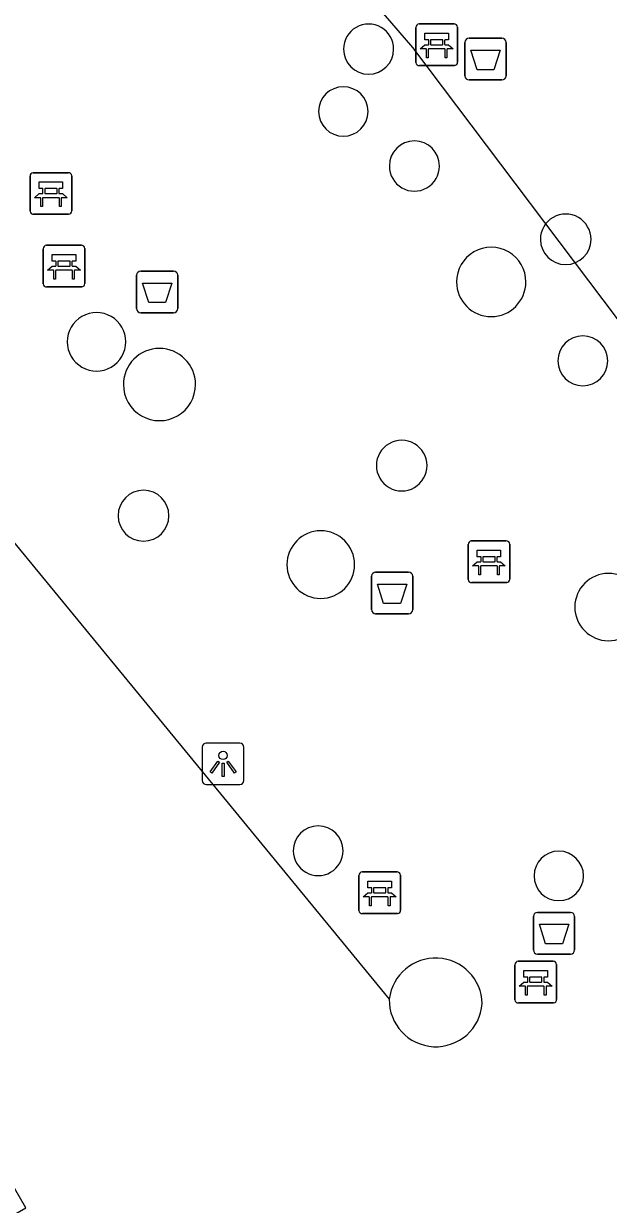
# Model space of a CAD drawing. Extents: x 155018 to 156648, y 383980 to 385733.
# Drawn here: x 155950.58 to 155964.63, y 384992.57 to 385020.95 of the extents above; entities that cross this region are included whole.
import ezdxf

# ---------------------------------------------------------------- set-up
doc = ezdxf.new("R2010")
doc.units = 0
for name, color, linetype in [('IMGEO_Afvalbak', 7, 'Continuous'), ('IMGEO_Bank', 7, 'Continuous'), ('IMGEO_Lichtpunt', 7, 'Continuous'), ('IMGEO_Lijnafwatering', 7, 'Continuous'), ('IMGEO_Pand_overbouw', 7, 'Continuous'), ('IMGEO_Voetpad_gesloten', 7, 'Continuous')]:
    doc.layers.add(name, color=color, linetype=linetype)

msp = doc.modelspace()

# ---------------------------------------------------------------- linework, layer by layer
at = {"layer": 'IMGEO_Afvalbak'}
for p, q in [((155961.285, 385020.594), (155962.075, 385020.594)), ((155962.075, 385020.594), (155961.285, 385020.594)), ((155961.185, 385019.694), (155961.185, 385020.494)), ((155961.185, 385020.494), (155961.185, 385019.694)), ((155962.175, 385020.494), (155962.175, 385019.694)), ((155962.175, 385019.694), (155962.175, 385020.494)), ((155962.075, 385019.594), (155961.285, 385019.594)), ((155961.285, 385019.594), (155962.075, 385019.594)), ((155953.391, 385015), (155954.181, 385015)), ((155954.181, 385015), (155953.391, 385015)), ((155953.291, 385014.1), (155953.291, 385014.9)), ((155953.291, 385014.9), (155953.291, 385014.1)), ((155954.281, 385014.9), (155954.281, 385014.1)), ((155954.281, 385014.1), (155954.281, 385014.9)), ((155954.181, 385014), (155953.391, 385014)), ((155953.391, 385014), (155954.181, 385014)), ((155958.939, 385006.867), (155958.939, 385007.667)), ((155958.939, 385007.667), (155958.939, 385006.867)), ((155959.039, 385007.767), (155959.829, 385007.767)), ((155959.829, 385007.767), (155959.039, 385007.767)), ((155959.929, 385007.667), (155959.929, 385006.867)), ((155959.929, 385006.867), (155959.929, 385007.667)), ((155959.829, 385006.767), (155959.039, 385006.767)), ((155959.039, 385006.767), (155959.829, 385006.767)), ((155962.832, 384998.69), (155962.832, 384999.49)), ((155962.832, 384999.49), (155962.832, 384998.69)), ((155962.932, 384999.59), (155963.722, 384999.59)), ((155963.722, 384999.59), (155962.932, 384999.59)), ((155963.822, 384999.49), (155963.822, 384998.69)), ((155963.822, 384998.69), (155963.822, 384999.49)), ((155963.722, 384998.59), (155962.932, 384998.59)), ((155962.932, 384998.59), (155963.722, 384998.59))]:
    msp.add_line(p, q, dxfattribs=at)
for points in [[(155961.328, 385020.308), (155962.032, 385020.308), (155961.883, 385019.838), (155961.477, 385019.838), (155961.328, 385020.308)], [(155953.434, 385014.714), (155954.138, 385014.714), (155953.989, 385014.244), (155953.583, 385014.244), (155953.434, 385014.714)], [(155959.082, 385007.481), (155959.786, 385007.481), (155959.637, 385007.011), (155959.231, 385007.011), (155959.082, 385007.481)], [(155962.975, 384999.304), (155963.679, 384999.304), (155963.53, 384998.834), (155963.124, 384998.834), (155962.975, 384999.304)]]:
    msp.add_lwpolyline(points, dxfattribs=at)
for centre, start, end in [((155961.285, 385020.494), 90, 180), ((155961.285, 385020.494), 90, 180), ((155962.075, 385020.494), 0, 90), ((155962.075, 385020.494), 360, 90), ((155961.285, 385019.694), 180, 270), ((155961.285, 385019.694), 180, 270), ((155962.075, 385019.694), 270, 0), ((155962.075, 385019.694), 270, 0), ((155953.391, 385014.9), 90, 180), ((155953.391, 385014.9), 90, 180), ((155954.181, 385014.9), 0, 90), ((155954.181, 385014.9), 360, 90), ((155953.391, 385014.1), 180, 270), ((155953.391, 385014.1), 180, 270), ((155954.181, 385014.1), 270, 0), ((155954.181, 385014.1), 270, 0), ((155959.039, 385007.667), 90, 180), ((155959.039, 385007.667), 90, 180), ((155959.829, 385007.667), 0, 90), ((155959.829, 385007.667), 360, 90), ((155959.039, 385006.867), 180, 270), ((155959.039, 385006.867), 180, 270), ((155959.829, 385006.867), 270, 0), ((155959.829, 385006.867), 270, 0), ((155962.932, 384999.49), 90, 180), ((155962.932, 384999.49), 90, 180), ((155963.722, 384999.49), 0, 90), ((155963.722, 384999.49), 360, 90), ((155962.932, 384998.69), 180, 270), ((155962.932, 384998.69), 180, 270), ((155963.722, 384998.69), 270, 0), ((155963.722, 384998.69), 270, 0)]:
    msp.add_arc(centre, 0.1, start, end, dxfattribs=at)
at = {"layer": 'IMGEO_Bank'}
for p, q in [((155960.082, 385020.94), (155960.923, 385020.94)), ((155960.923, 385020.94), (155960.082, 385020.94)), ((155960.007, 385020.015), (155960.007, 385020.856)), ((155960.007, 385020.856), (155960.007, 385020.015)), ((155961.007, 385020.865), (155961.007, 385020.024)), ((155961.007, 385020.024), (155961.007, 385020.865)), ((155960.704, 385020.338), (155960.311, 385020.338)), ((155960.316, 385020.446), (155960.316, 385020.552)), ((155960.36, 385020.552), (155960.36, 385020.446)), ((155960.648, 385020.558), (155960.366, 385020.558)), ((155960.366, 385020.44), (155960.648, 385020.44)), ((155960.654, 385020.446), (155960.654, 385020.552)), ((155960.698, 385020.552), (155960.698, 385020.446)), ((155960.932, 385019.94), (155960.091, 385019.94)), ((155960.091, 385019.94), (155960.932, 385019.94)), ((155950.733, 385016.44), (155950.733, 385017.281)), ((155950.733, 385017.281), (155950.733, 385016.44)), ((155950.808, 385017.365), (155951.649, 385017.365)), ((155951.649, 385017.365), (155950.808, 385017.365)), ((155951.733, 385017.29), (155951.733, 385016.449)), ((155951.733, 385016.449), (155951.733, 385017.29)), ((155951.042, 385016.871), (155951.042, 385016.977)), ((155951.086, 385016.977), (155951.086, 385016.871)), ((155951.374, 385016.983), (155951.092, 385016.983)), ((155951.38, 385016.871), (155951.38, 385016.977)), ((155951.424, 385016.977), (155951.424, 385016.871)), ((155951.43, 385016.763), (155951.037, 385016.763)), ((155951.092, 385016.865), (155951.374, 385016.865)), ((155951.658, 385016.365), (155950.817, 385016.365)), ((155950.817, 385016.365), (155951.658, 385016.365)), ((155951.048, 385014.696), (155951.048, 385015.537)), ((155951.048, 385015.537), (155951.048, 385014.696)), ((155951.123, 385015.621), (155951.964, 385015.621)), ((155951.964, 385015.621), (155951.123, 385015.621)), ((155952.048, 385015.546), (155952.048, 385014.705)), ((155952.048, 385014.705), (155952.048, 385015.546)), ((155951.357, 385015.127), (155951.357, 385015.233)), ((155951.401, 385015.233), (155951.401, 385015.127)), ((155951.689, 385015.239), (155951.407, 385015.239)), ((155951.695, 385015.127), (155951.695, 385015.233)), ((155951.739, 385015.233), (155951.739, 385015.127)), ((155951.745, 385015.019), (155951.352, 385015.019)), ((155951.407, 385015.121), (155951.689, 385015.121)), ((155951.973, 385014.621), (155951.132, 385014.621)), ((155951.132, 385014.621), (155951.973, 385014.621)), ((155961.264, 385007.591), (155961.264, 385008.432)), ((155961.264, 385008.432), (155961.264, 385007.591)), ((155961.339, 385008.516), (155962.18, 385008.516)), ((155962.18, 385008.516), (155961.339, 385008.516)), ((155962.264, 385008.441), (155962.264, 385007.6)), ((155962.264, 385007.6), (155962.264, 385008.441)), ((155961.573, 385008.022), (155961.573, 385008.128)), ((155961.617, 385008.128), (155961.617, 385008.022)), ((155961.905, 385008.134), (155961.623, 385008.134)), ((155961.911, 385008.022), (155961.911, 385008.128)), ((155961.955, 385008.128), (155961.955, 385008.022)), ((155961.961, 385007.914), (155961.568, 385007.914)), ((155961.623, 385008.016), (155961.905, 385008.016)), ((155962.189, 385007.516), (155961.348, 385007.516)), ((155961.348, 385007.516), (155962.189, 385007.516)), ((155958.637, 384999.637), (155958.637, 385000.478)), ((155958.637, 385000.478), (155958.637, 384999.637)), ((155958.712, 385000.562), (155959.553, 385000.562)), ((155959.553, 385000.562), (155958.712, 385000.562)), ((155959.637, 385000.487), (155959.637, 384999.646)), ((155959.637, 384999.646), (155959.637, 385000.487)), ((155958.946, 385000.068), (155958.946, 385000.174)), ((155958.99, 385000.174), (155958.99, 385000.068)), ((155959.278, 385000.18), (155958.996, 385000.18)), ((155959.284, 385000.068), (155959.284, 385000.174)), ((155959.328, 385000.174), (155959.328, 385000.068)), ((155959.334, 384999.96), (155958.941, 384999.96)), ((155958.996, 385000.062), (155959.278, 385000.062)), ((155959.562, 384999.562), (155958.721, 384999.562)), ((155958.721, 384999.562), (155959.562, 384999.562)), ((155962.388, 384997.491), (155962.388, 384998.332)), ((155962.388, 384998.332), (155962.388, 384997.491)), ((155962.463, 384998.416), (155963.304, 384998.416)), ((155963.304, 384998.416), (155962.463, 384998.416)), ((155963.388, 384998.341), (155963.388, 384997.5)), ((155963.388, 384997.5), (155963.388, 384998.341)), ((155962.697, 384997.922), (155962.697, 384998.028)), ((155962.741, 384998.028), (155962.741, 384997.922)), ((155963.029, 384998.034), (155962.747, 384998.034)), ((155962.747, 384997.916), (155963.029, 384997.916)), ((155963.035, 384997.922), (155963.035, 384998.028)), ((155963.079, 384998.028), (155963.079, 384997.922)), ((155963.085, 384997.814), (155962.692, 384997.814)), ((155963.313, 384997.416), (155962.472, 384997.416)), ((155962.472, 384997.416), (155963.313, 384997.416))]:
    msp.add_line(p, q, dxfattribs=at)
for points in [[(155960.31, 385020.558), (155960.224, 385020.558), (155960.224, 385020.719), (155960.787, 385020.719), (155960.787, 385020.558), (155960.704, 385020.558)], [(155960.254, 385020.338), (155960.112, 385020.338), (155960.224, 385020.44), (155960.31, 385020.44)], [(155960.304, 385020.331), (155960.304, 385020.124), (155960.261, 385020.124), (155960.261, 385020.331)], [(155960.704, 385020.44), (155960.787, 385020.44), (155960.899, 385020.338), (155960.76, 385020.338)], [(155960.754, 385020.331), (155960.754, 385020.124), (155960.71, 385020.124), (155960.71, 385020.331)], [(155951.036, 385016.983), (155950.95, 385016.983), (155950.95, 385017.144), (155951.513, 385017.144), (155951.513, 385016.983), (155951.43, 385016.983)], [(155950.98, 385016.763), (155950.838, 385016.763), (155950.95, 385016.865), (155951.036, 385016.865)], [(155951.03, 385016.756), (155951.03, 385016.549), (155950.987, 385016.549), (155950.987, 385016.756)], [(155951.43, 385016.865), (155951.513, 385016.865), (155951.625, 385016.763), (155951.486, 385016.763)], [(155951.48, 385016.756), (155951.48, 385016.549), (155951.436, 385016.549), (155951.436, 385016.756)], [(155951.351, 385015.239), (155951.265, 385015.239), (155951.265, 385015.4), (155951.828, 385015.4), (155951.828, 385015.239), (155951.745, 385015.239)], [(155951.295, 385015.019), (155951.153, 385015.019), (155951.265, 385015.121), (155951.351, 385015.121)], [(155951.345, 385015.012), (155951.345, 385014.805), (155951.302, 385014.805), (155951.302, 385015.012)], [(155951.745, 385015.121), (155951.828, 385015.121), (155951.94, 385015.019), (155951.801, 385015.019)], [(155951.795, 385015.012), (155951.795, 385014.805), (155951.751, 385014.805), (155951.751, 385015.012)], [(155961.567, 385008.134), (155961.481, 385008.134), (155961.481, 385008.295), (155962.044, 385008.295), (155962.044, 385008.134), (155961.961, 385008.134)], [(155961.511, 385007.914), (155961.369, 385007.914), (155961.481, 385008.016), (155961.567, 385008.016)], [(155961.561, 385007.907), (155961.561, 385007.7), (155961.518, 385007.7), (155961.518, 385007.907)], [(155961.961, 385008.016), (155962.044, 385008.016), (155962.156, 385007.914), (155962.017, 385007.914)], [(155962.011, 385007.907), (155962.011, 385007.7), (155961.967, 385007.7), (155961.967, 385007.907)], [(155958.94, 385000.18), (155958.854, 385000.18), (155958.854, 385000.341), (155959.417, 385000.341), (155959.417, 385000.18), (155959.334, 385000.18)], [(155958.884, 384999.96), (155958.742, 384999.96), (155958.854, 385000.062), (155958.94, 385000.062)], [(155958.934, 384999.953), (155958.934, 384999.746), (155958.891, 384999.746), (155958.891, 384999.953)], [(155959.334, 385000.062), (155959.417, 385000.062), (155959.529, 384999.96), (155959.39, 384999.96)], [(155959.384, 384999.953), (155959.384, 384999.746), (155959.34, 384999.746), (155959.34, 384999.953)], [(155962.691, 384998.034), (155962.605, 384998.034), (155962.605, 384998.195), (155963.168, 384998.195), (155963.168, 384998.034), (155963.085, 384998.034)], [(155962.635, 384997.814), (155962.493, 384997.814), (155962.605, 384997.916), (155962.691, 384997.916)], [(155963.085, 384997.916), (155963.168, 384997.916), (155963.28, 384997.814), (155963.141, 384997.814)], [(155962.685, 384997.807), (155962.685, 384997.6), (155962.642, 384997.6), (155962.642, 384997.807)], [(155963.135, 384997.807), (155963.135, 384997.6), (155963.091, 384997.6), (155963.091, 384997.807)]]:
    msp.add_lwpolyline(points, dxfattribs=at)
for centre, radius, start, end in [((155960.085, 385020.862), 0.0779, 92.4484, 184.2845), ((155960.085, 385020.862), 0.0779, 92.4484, 184.2845), ((155960.929, 385020.862), 0.0779, 2.4484, 94.2845), ((155960.929, 385020.862), 0.0779, 2.4484, 94.2845), ((155960.254, 385020.331), 0.00671, 2.8957, 87.1043), ((155960.311, 385020.331), 0.00671, 92.8957, 177.1043), ((155960.309, 385020.551), 0.00671, 2.8957, 87.1043), ((155960.309, 385020.447), 0.00671, 272.8957, 357.1043), ((155960.366, 385020.551), 0.00671, 92.8957, 177.1043), ((155960.366, 385020.447), 0.00671, 182.8957, 267.1043), ((155960.648, 385020.551), 0.00671, 2.8957, 87.1043), ((155960.648, 385020.447), 0.00671, 272.8957, 357.1043), ((155960.705, 385020.551), 0.00671, 92.8957, 177.1043), ((155960.705, 385020.447), 0.00671, 182.8957, 267.1043), ((155960.703, 385020.331), 0.00671, 2.8957, 87.1043), ((155960.76, 385020.331), 0.00671, 92.8957, 177.1043), ((155960.929, 385020.018), 0.0779, 272.4484, 4.2845), ((155960.929, 385020.018), 0.0779, 272.4484, 4.2845), ((155960.085, 385020.018), 0.0779, 182.4484, 274.2845), ((155960.085, 385020.018), 0.0779, 182.4484, 274.2845), ((155950.811, 385017.287), 0.0779, 92.4484, 184.2845), ((155950.811, 385017.287), 0.0779, 92.4484, 184.2845), ((155951.655, 385017.287), 0.0779, 2.4484, 94.2845), ((155951.655, 385017.287), 0.0779, 2.4484, 94.2845), ((155951.035, 385016.976), 0.00671, 2.8957, 87.1043), ((155951.092, 385016.976), 0.00671, 92.8957, 177.1043), ((155951.374, 385016.976), 0.00671, 2.8957, 87.1043), ((155951.431, 385016.976), 0.00671, 92.8957, 177.1043), ((155950.98, 385016.756), 0.00671, 2.8957, 87.1043), ((155951.037, 385016.756), 0.00671, 92.8957, 177.1043), ((155951.035, 385016.872), 0.00671, 272.8957, 357.1043), ((155951.092, 385016.872), 0.00671, 182.8957, 267.1043), ((155951.374, 385016.872), 0.00671, 272.8957, 357.1043), ((155951.431, 385016.872), 0.00671, 182.8957, 267.1043), ((155951.429, 385016.756), 0.00671, 2.8957, 87.1043), ((155951.486, 385016.756), 0.00671, 92.8957, 177.1043), ((155950.811, 385016.443), 0.0779, 182.4484, 274.2845), ((155950.811, 385016.443), 0.0779, 182.4484, 274.2845), ((155951.655, 385016.443), 0.0779, 272.4484, 4.2845), ((155951.655, 385016.443), 0.0779, 272.4484, 4.2845), ((155951.126, 385015.543), 0.0779, 92.4484, 184.2845), ((155951.126, 385015.543), 0.0779, 92.4484, 184.2845), ((155951.97, 385015.543), 0.0779, 2.4484, 94.2845), ((155951.97, 385015.543), 0.0779, 2.4484, 94.2845), ((155951.35, 385015.232), 0.00671, 2.8957, 87.1043), ((155951.407, 385015.232), 0.00671, 92.8957, 177.1043), ((155951.689, 385015.232), 0.00671, 2.8957, 87.1043), ((155951.746, 385015.232), 0.00671, 92.8957, 177.1043), ((155951.295, 385015.012), 0.00671, 2.8957, 87.1043), ((155951.352, 385015.012), 0.00671, 92.8957, 177.1043), ((155951.35, 385015.128), 0.00671, 272.8957, 357.1043), ((155951.407, 385015.128), 0.00671, 182.8957, 267.1043), ((155951.689, 385015.128), 0.00671, 272.8957, 357.1043), ((155951.746, 385015.128), 0.00671, 182.8957, 267.1043), ((155951.744, 385015.012), 0.00671, 2.8957, 87.1043), ((155951.801, 385015.012), 0.00671, 92.8957, 177.1043), ((155951.126, 385014.699), 0.0779, 182.4484, 274.2845), ((155951.126, 385014.699), 0.0779, 182.4484, 274.2845), ((155951.97, 385014.699), 0.0779, 272.4484, 4.2845), ((155951.97, 385014.699), 0.0779, 272.4484, 4.2845), ((155961.342, 385008.438), 0.0779, 92.4484, 184.2845), ((155961.342, 385008.438), 0.0779, 92.4484, 184.2845), ((155962.186, 385008.438), 0.0779, 2.4484, 94.2845), ((155962.186, 385008.438), 0.0779, 2.4484, 94.2845), ((155961.566, 385008.127), 0.00671, 2.8957, 87.1043), ((155961.623, 385008.127), 0.00671, 92.8957, 177.1043), ((155961.905, 385008.127), 0.00671, 2.8957, 87.1043), ((155961.962, 385008.127), 0.00671, 92.8957, 177.1043), ((155961.511, 385007.907), 0.00671, 2.8957, 87.1043), ((155961.568, 385007.907), 0.00671, 92.8957, 177.1043), ((155961.566, 385008.023), 0.00671, 272.8957, 357.1043), ((155961.623, 385008.023), 0.00671, 182.8957, 267.1043), ((155961.905, 385008.023), 0.00671, 272.8957, 357.1043), ((155961.962, 385008.023), 0.00671, 182.8957, 267.1043), ((155961.96, 385007.907), 0.00671, 2.8957, 87.1043), ((155962.017, 385007.907), 0.00671, 92.8957, 177.1043), ((155961.342, 385007.594), 0.0779, 182.4484, 274.2845), ((155961.342, 385007.594), 0.0779, 182.4484, 274.2845), ((155962.186, 385007.594), 0.0779, 272.4484, 4.2845), ((155962.186, 385007.594), 0.0779, 272.4484, 4.2845), ((155958.715, 385000.484), 0.0779, 92.4484, 184.2845), ((155958.715, 385000.484), 0.0779, 92.4484, 184.2845), ((155959.559, 385000.484), 0.0779, 2.4484, 94.2845), ((155959.559, 385000.484), 0.0779, 2.4484, 94.2845), ((155958.939, 385000.173), 0.00671, 2.8957, 87.1043), ((155958.996, 385000.173), 0.00671, 92.8957, 177.1043), ((155959.278, 385000.173), 0.00671, 2.8957, 87.1043), ((155959.335, 385000.173), 0.00671, 92.8957, 177.1043), ((155958.884, 384999.953), 0.00671, 2.8957, 87.1043), ((155958.941, 384999.953), 0.00671, 92.8957, 177.1043), ((155958.939, 385000.069), 0.00671, 272.8957, 357.1043), ((155958.996, 385000.069), 0.00671, 182.8957, 267.1043), ((155959.278, 385000.069), 0.00671, 272.8957, 357.1043), ((155959.335, 385000.069), 0.00671, 182.8957, 267.1043), ((155959.333, 384999.953), 0.00671, 2.8957, 87.1043), ((155959.39, 384999.953), 0.00671, 92.8957, 177.1043), ((155958.715, 384999.64), 0.0779, 182.4484, 274.2845), ((155958.715, 384999.64), 0.0779, 182.4484, 274.2845), ((155959.559, 384999.64), 0.0779, 272.4484, 4.2845), ((155959.559, 384999.64), 0.0779, 272.4484, 4.2845), ((155962.466, 384998.338), 0.0779, 92.4484, 184.2845), ((155962.466, 384998.338), 0.0779, 92.4484, 184.2845), ((155963.31, 384998.338), 0.0779, 2.4484, 94.2845), ((155963.31, 384998.338), 0.0779, 2.4484, 94.2845), ((155962.69, 384998.027), 0.00671, 2.8957, 87.1043), ((155962.69, 384997.923), 0.00671, 272.8957, 357.1043), ((155962.747, 384998.027), 0.00671, 92.8957, 177.1043), ((155962.747, 384997.923), 0.00671, 182.8957, 267.1043), ((155963.029, 384998.027), 0.00671, 2.8957, 87.1043), ((155963.029, 384997.923), 0.00671, 272.8957, 357.1043), ((155963.086, 384998.027), 0.00671, 92.8957, 177.1043), ((155963.086, 384997.923), 0.00671, 182.8957, 267.1043), ((155962.635, 384997.807), 0.00671, 2.8957, 87.1043), ((155962.692, 384997.807), 0.00671, 92.8957, 177.1043), ((155963.084, 384997.807), 0.00671, 2.8957, 87.1043), ((155963.141, 384997.807), 0.00671, 92.8957, 177.1043), ((155962.466, 384997.494), 0.0779, 182.4484, 274.2845), ((155962.466, 384997.494), 0.0779, 182.4484, 274.2845), ((155963.31, 384997.494), 0.0779, 272.4484, 4.2845), ((155963.31, 384997.494), 0.0779, 272.4484, 4.2845)]:
    msp.add_arc(centre, radius, start, end, dxfattribs=at)
at = {"layer": 'IMGEO_Lichtpunt'}
for p, q in [((155954.872, 385003.563), (155954.872, 385002.756)), ((155954.872, 385003.563), (155954.872, 385002.756)), ((155955.774, 385003.658), (155954.966, 385003.658)), ((155955.774, 385003.658), (155954.966, 385003.658)), ((155955.868, 385002.756), (155955.868, 385003.563)), ((155955.868, 385002.756), (155955.868, 385003.563)), ((155954.966, 385002.662), (155955.774, 385002.662)), ((155954.966, 385002.662), (155955.774, 385002.662))]:
    msp.add_line(p, q, dxfattribs=at)
for points in [[(155955.246, 385003.227), (155955.285, 385003.199), (155955.097, 385002.937), (155955.059, 385002.964), (155955.246, 385003.227)], [(155955.348, 385003.179), (155955.395, 385003.179), (155955.395, 385002.857), (155955.348, 385002.857), (155955.348, 385003.179)], [(155955.458, 385003.199), (155955.496, 385003.226), (155955.683, 385002.964), (155955.644, 385002.936), (155955.458, 385003.199)]]:
    msp.add_lwpolyline(points, dxfattribs=at)
msp.add_circle((155955.371, 385003.361), 0.0994, dxfattribs=at)
for centre, start, end in [((155954.966, 385003.563), 90, 180), ((155954.966, 385003.563), 90, 180), ((155955.774, 385003.563), 0, 90), ((155955.774, 385003.563), 0, 90), ((155954.966, 385002.756), 180, 270), ((155954.966, 385002.756), 180, 270), ((155955.774, 385002.756), 270, 0), ((155955.774, 385002.756), 270, 360)]:
    msp.add_arc(centre, 0.0946, start, end, dxfattribs=at)
at = {"layer": 'IMGEO_Lijnafwatering'}
msp.add_lwpolyline([(155947.333, 385012.135), (155959.366, 384997.508)], dxfattribs=at)
at = {"layer": 'IMGEO_Pand_overbouw'}
msp.add_lwpolyline([(155915.464, 385060.719), (155932.756, 385046.223), (155940.505, 385039.775), (155947.327, 385033.784), (155951.51, 385030.036), (155953.721, 385027.565), (155959.923, 385020.37), (155965.559, 385012.912), (155978.136, 384996.006), (155987.316, 384983.556), (155990.796, 384978.713), (155993.126, 384975.469), (155998.046, 384968.109), (156006.13, 384955.201), (156010.865, 384946.812), (156014.639, 384939.822)], dxfattribs=at)
at = {"layer": 'IMGEO_Voetpad_gesloten'}
msp.add_lwpolyline([(155914.251, 384971.5), (155914.373, 384971.571), (155938.439, 384985.458), (155950.631, 384992.493), (155942.064, 385007.325), (155931.817, 385025.064), (155955.448, 385038.728), (155958.02, 385040.155), (155958.285, 385040.332), (155957.893, 385040.987)], dxfattribs=at)
for centre, radius, start, end in [((155958.87, 385020.334), 0.602, 359.9524, 180.0476), ((155958.87, 385020.334), 0.602, 180.0476, 359.9524), ((155958.262, 385018.836), 0.595, 0, 180), ((155958.262, 385018.836), 0.595, 180, 0), ((155959.971, 385017.525), 0.603, 0, 180), ((155959.971, 385017.524), 0.603, 179.9051, 0.0949), ((155963.608, 385015.764), 0.608, 359.9528, 180.0472), ((155963.608, 385015.764), 0.608, 180.0472, 359.9528), ((155961.817, 385014.74), 0.833, 359.9656, 180.0344), ((155961.817, 385014.74), 0.833, 180.0344, 359.9656), ((155952.329, 385013.302), 0.703, 359.9592, 180.0408), ((155952.329, 385013.302), 0.703, 179.9592, 0.0408), ((155964.018, 385012.844), 0.599, 360, 180), ((155953.842, 385012.274), 0.867, 0.0331, 179.9669), ((155964.018, 385012.844), 0.599, 180, 0), ((155953.842, 385012.274), 0.867, 179.9669, 0.0331), ((155959.666, 385010.327), 0.608, 359.9528, 180.0472), ((155959.666, 385010.326), 0.608, 179.9528, 0.0472), ((155953.458, 385009.122), 0.611, 0.0469, 179.9531), ((155953.458, 385009.123), 0.611, 180.0469, 359.9531), ((155957.72, 385007.947), 0.813, 0.0705, 179.9295), ((155957.72, 385007.948), 0.813, 180, 0), ((155964.635, 385006.927), 0.808, 0, 180), ((155964.635, 385006.927), 0.808, 180, 0), ((155957.658, 385001.071), 0.598, 0.0479, 179.9521), ((155957.658, 385001.071), 0.598, 179.9521, 0.0479), ((155963.442, 385000.467), 0.595, 0, 180), ((155963.442, 385000.467), 0.595, 180, 0), ((155960.48, 384997.371), 1.122, 1.4571, 173.0099), ((155960.485, 384997.481), 1.119, 178.609, 355.858)]:
    msp.add_arc(centre, radius, start, end, dxfattribs=at)

doc.saveas('drawing.dxf')
